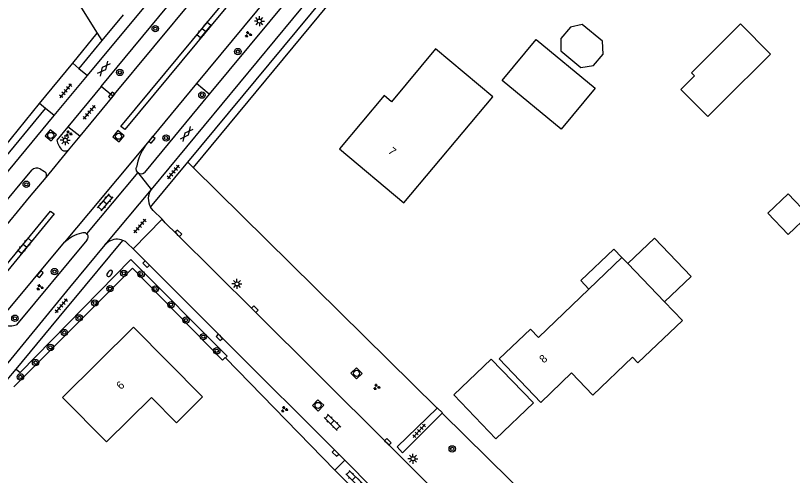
# Model space of a CAD drawing. Extents: x 137999 to 141000, y 397500 to 400501.
# Drawn here: x 138246.7 to 138343.7, y 398870.5 to 398928 of the extents above; entities that cross this region are included whole.
import ezdxf

# ---------------------------------------------------------------- set-up
doc = ezdxf.new("R2010")
doc.units = 0
for name, color, linetype in [('gg-afsc-erfafscheiding', 7, 'Continuous'), ('gg-afsc-hekwerk', 7, 'Continuous'), ('gg-anno-huisnummerreeks BGT', 7, 'Continuous'), ('gg-bbg-gedigitaliseerde bebouwing', 7, 'Continuous'), ('gg-bbg-gedigitaliseerde bijgebouw', 7, 'Continuous'), ('gg-bbg-hoofdgebouw', 7, 'Continuous'), ('gg-bbg-luifel en loopbrug', 7, 'Continuous'), ('gg-knt-verharding', 7, 'Continuous'), ('gg-knt-verharding nz', 7, 'Continuous'), ('gt-grn-groengrens', 7, 'Continuous'), ('gt-grn-vlakafsluiter', 7, 'Continuous'), ('gt-grn-weggrens', 7, 'Continuous'), ('gt-symb-boom', 7, 'Continuous'), ('gt-symb-brandkraan', 7, 'Continuous'), ('gt-symb-gesloten verharding', 7, 'Continuous'), ('gt-symb-groenvak', 7, 'Continuous'), ('gt-symb-klinker verharding', 7, 'Continuous'), ('gt-symb-kolk', 7, 'Continuous'), ('gt-symb-lichtmast', 7, 'Continuous'), ('gt-symb-rioolschacht', 7, 'Continuous'), ('gt-symb-tegel verharding', 7, 'Continuous')]:
    doc.layers.add(name, color=color, linetype=linetype)

# ---------------------------------------------------------------- blocks, each defined once
blk = doc.blocks.new('gt0-BOOM')
at = {"layer": 'gt-symb-boom'}
for radius in [0.4, 0.2]:
    blk.add_circle((0, 0), radius, dxfattribs=at)
blk = doc.blocks.new('gt0-LMAST')
at = {"layer": 'gt-symb-lichtmast'}
for p, q in [((-0.182, 0.173), (-0.447, 0.438)), ((-0.005, 0.246), (-0.005, 0.621)), ((0.172, 0.173), (0.437, 0.438)), ((-0.255, -0.004), (-0.63, -0.004)), ((-0.182, -0.181), (-0.447, -0.446)), ((-0.005, -0.254), (-0.005, -0.629)), ((0.437, -0.446), (0.172, -0.181)), ((0.245, -0.004), (0.62, -0.004))]:
    blk.add_line(p, q, dxfattribs=at)
blk.add_circle((-0.005, -0.004), 0.25, dxfattribs=at)
blk = doc.blocks.new('gt0-TEG1')
at = {"layer": 'gt-symb-tegel verharding'}
for p, q in [((-1.125, 0), (1.125, 0)), ((-0.9, -0.25), (-0.9, 0.25)), ((-0.45, -0.25), (-0.45, 0.25)), ((0, -0.25), (0, 0.25)), ((0.45, -0.25), (0.45, 0.25)), ((0.9, -0.25), (0.9, 0.25))]:
    blk.add_line(p, q, dxfattribs=at)
blk = doc.blocks.new('gt0-KOLK')
at = {"layer": 'gt-symb-kolk'}
blk.add_lwpolyline([(0, 0), (0.375, 0), (0.375, 0.4), (-0.375, 0.4), (-0.375, 0), (0, 0)], dxfattribs=at)
blk = doc.blocks.new('gt0-GESVH1')
at = {"layer": 'gt-symb-gesloten verharding'}
for p, q in [((-0.992, -0.261), (0.008, 0.239)), ((0.008, -0.261), (-0.992, 0.239)), ((0.008, 0.239), (1.008, -0.261)), ((1.008, 0.239), (0.008, -0.261))]:
    blk.add_line(p, q, dxfattribs=at)
blk = doc.blocks.new('gt0-KL1')
at = {"layer": 'gt-symb-klinker verharding'}
for p, q in [((-1.15, 0.3), (1.15, 0.3)), ((-1, -0.3), (-1, 0.3)), ((-0.5, 0.3), (-0.5, 0.45)), ((0, -0.3), (0, 0.3)), ((0.5, 0.3), (0.5, 0.45)), ((1, -0.3), (1, 0.3)), ((-1.15, -0.3), (1.15, -0.3)), ((-0.5, -0.45), (-0.5, -0.3)), ((0.5, -0.45), (0.5, -0.3))]:
    blk.add_line(p, q, dxfattribs=at)
blk = doc.blocks.new('gt0-GRVAK')
at = {"layer": 'gt-symb-groenvak'}
for p, q in [((-0.11, 0.189), (-0.228, 0.24)), ((-0.182, 0.153), (0.088, 0.153)), ((-0.091, 0.211), (-0.156, 0.322)), ((-0.047, 0.214), (-0.047, 0.393)), ((-0.004, 0.211), (0.061, 0.322)), ((0.015, 0.189), (0.133, 0.24)), ((0.262, -0.052), (0.197, 0.059)), ((0.305, -0.049), (0.305, 0.13)), ((0.349, -0.052), (0.414, 0.059)), ((-0.245, -0.228), (-0.363, -0.177)), ((-0.318, -0.264), (-0.047, -0.264)), ((-0.226, -0.206), (-0.291, -0.095)), ((-0.183, -0.203), (-0.183, -0.024)), ((-0.139, -0.206), (-0.074, -0.095)), ((-0.12, -0.228), (-0.002, -0.177)), ((0.243, -0.074), (0.125, -0.023)), ((0.17, -0.11), (0.441, -0.11)), ((0.368, -0.074), (0.486, -0.023))]:
    blk.add_line(p, q, dxfattribs=at)
blk = doc.blocks.new('gt0-RS')
at = {"layer": 'gt-symb-rioolschacht'}
blk.add_lwpolyline([(-0.5, -0.5), (0.5, -0.5), (0.5, 0.5), (-0.5, 0.5)], close=True, dxfattribs=at)
blk.add_circle((0, 0), 0.375, dxfattribs=at)
blk = doc.blocks.new('gt0-BR')
at = {"layer": 'gt-symb-brandkraan'}
for centre, radius, start, end in [((-0.244, 0), 0.206, 107.56694, 252.43307), ((0.599, -2.664), 3, 106.89205, 107.56694), ((0, -0.691), 0.938, 73.10799, 106.89205), ((-0.599, -2.664), 3, 72.43309, 73.10799), ((0.244, 0), 0.206, 287.56695, 72.43309), ((0.599, 2.664), 3, 252.43307, 253.10797), ((0, 0.691), 0.938, 253.10797, 286.89206), ((-0.599, 2.664), 3, 286.89206, 287.56695)]:
    blk.add_arc(centre, radius, start, end, dxfattribs=at)

msp = doc.modelspace()

# ---------------------------------------------------------------- linework, layer by layer
at = {"layer": 'gg-afsc-erfafscheiding'}
for p, q in [((138253.828, 398922.033), (138256.888, 398925.79)), ((138235.482, 398899.418), (138249.659, 398916.995)), ((138268.859, 398908.968), (138299.341, 398878.916))]:
    msp.add_line(p, q, dxfattribs=at)
for points in [[(138290.683, 398936.767), (138291.382, 398936.191), (138268.859, 398908.968)], [(138299.994, 398878.272), (138311.321, 398867.105), (138311.26, 398867.042)]]:
    msp.add_lwpolyline(points, dxfattribs=at)
at = {"layer": 'gg-afsc-hekwerk'}
msp.add_line((138272.532, 398884.92), (138272.858, 398885.244), dxfattribs=at)
at = {"layer": 'gg-bbg-gedigitaliseerde bebouwing'}
for p, q in [((138318.317, 398893.804), (138322.442, 398897.755)), ((138322.442, 398897.755), (138323.188, 398896.976)), ((138323.188, 398896.976), (138327.753, 398892.21)), ((138327.753, 398892.21), (138329.99, 398889.874))]:
    msp.add_line(p, q, dxfattribs=at)
msp.add_lwpolyline([(138307.111, 398885.07), (138311.002, 398888.796), (138311.999, 398887.754), (138318.317, 398893.804)], dxfattribs=at)
at = {"layer": 'gg-bbg-gedigitaliseerde bijgebouw'}
for points in [[(138319.998, 398924.763), (138317.485, 398926.843), (138315.997, 398926.54), (138314.806, 398925.101), (138314.789, 398923.585), (138317.303, 398921.505), (138318.889, 398921.722), (138320.081, 398923.162), (138319.998, 398924.763)], [(138334.866, 398917.072), (138341.003, 398923.172), (138337.263, 398926.935), (138331.126, 398920.836), (138331.521, 398920.439)], [(138319.104, 398918.884), (138314.866, 398913.762), (138307.497, 398919.86), (138311.735, 398924.981), (138319.104, 398918.884)], [(138331.521, 398920.439), (138329.814, 398918.742), (138333.159, 398915.376), (138334.866, 398917.072)]]:
    msp.add_lwpolyline(points, dxfattribs=at)
at = {"layer": 'gg-bbg-hoofdgebouw'}
for points in [[(138299.151, 398923.81), (138293.651, 398917.21), (138292.741, 398917.97), (138287.161, 398911.34), (138295.2, 398904.57), (138306.331, 398917.82), (138299.151, 398923.81)], [(138307.111, 398885.07), (138312.321, 398879.63), (138316.131, 398883.31), (138318.791, 398880.54), (138323.751, 398885.27), (138324.44, 398884.56), (138329.99, 398889.874)], [(138270.061, 398880.32), (138266.801, 398877.08), (138263.661, 398880.26), (138258.041, 398874.7), (138252.551, 398880.25), (138261.421, 398889.05), (138270.061, 398880.32)]]:
    msp.add_lwpolyline(points, dxfattribs=at)
at = {"layer": 'gg-bbg-luifel en loopbrug'}
for points in [[(138340.667, 398903.277), (138343.194, 398905.698), (138345.754, 398903.026), (138343.226, 398900.605), (138340.667, 398903.277)], [(138323.188, 398896.976), (138326.505, 398900.153), (138331.07, 398895.387), (138327.753, 398892.21)], [(138322.442, 398897.755), (138321.444, 398898.797), (138317.319, 398894.846), (138318.317, 398893.804)], [(138306.124, 398885.055), (138311.38, 398879.567), (138306.686, 398875.071), (138301.429, 398880.56), (138306.124, 398885.055)]]:
    msp.add_lwpolyline(points, dxfattribs=at)
at = {"layer": 'gg-knt-verharding'}
for p, q in [((138258.852, 398917.891), (138343.527, 399020.092)), ((138255.656, 398920.487), (138336.194, 399017.659)), ((138257.374, 398919.091), (138337.793, 399016.334)), ((138286.643, 398940.436), (138269.292, 398919.467)), ((138288.242, 398939.118), (138270.884, 398918.149)), ((138289.962, 398938.071), (138263.635, 398906.259)), ((138268.211, 398909.637), (138290.683, 398936.767)), ((138260.144, 398928.055), (138257.481, 398924.842)), ((138257.481, 398924.842), (138254.59, 398921.353)), ((138249.659, 398916.995), (138253.828, 398922.033)), ((138254.59, 398921.353), (138253.828, 398922.033)), ((138251.513, 398915.489), (138255.656, 398920.487)), ((138257.374, 398919.091), (138253.237, 398914.088)), ((138258.852, 398917.891), (138257.374, 398919.091)), ((138269.292, 398919.467), (138262.949, 398911.801)), ((138270.884, 398918.149), (138262.78, 398908.36)), ((138258.852, 398917.891), (138254.71, 398912.891)), ((138235.461, 398898.27), (138250.448, 398916.354)), ((138250.448, 398916.354), (138249.659, 398916.995)), ((138237.3, 398898.34), (138251.513, 398915.489)), ((138253.237, 398914.088), (138251.858, 398912.42)), ((138254.71, 398912.891), (138253.237, 398914.088)), ((138254.71, 398912.891), (138253.279, 398911.164)), ((138262.949, 398911.801), (138255.82, 398903.239)), ((138263.56, 398904.022), (138268.211, 398909.637)), ((138239.639, 398897.755), (138248.725, 398908.642)), ((138249.759, 398908.808), (138250.309, 398908.488)), ((138261.977, 398908.343), (138255.561, 398900.699)), ((138250.466, 398907.725), (138248.389, 398905.276)), ((138263.635, 398906.259), (138257.861, 398899.32)), ((138248.389, 398905.276), (138242.746, 398898.444)), ((138263.879, 398903.61), (138263.56, 398904.022)), ((138264.985, 398902.534), (138263.879, 398903.61)), ((138255.82, 398903.239), (138252.822, 398899.639)), ((138264.985, 398902.534), (138261.363, 398898.836)), ((138255.561, 398900.699), (138255.672, 398900.62)), ((138244.974, 398890.233), (138252.822, 398899.639)), ((138255.607, 398899.917), (138246.796, 398889.331)), ((138253.812, 398892.282), (138260.11, 398899.879)), ((138258.328, 398899.728), (138257.861, 398899.32)), ((138257.861, 398899.32), (138253.445, 398893.991)), ((138261.363, 398898.836), (138260.69, 398899.51)), ((138253.445, 398893.991), (138244.539, 398883.206)), ((138252.946, 398891.237), (138253.812, 398892.282)), ((138246.77, 398883.788), (138252.946, 398891.237)), ((138245.653, 398882.441), (138246.77, 398883.788)), ((138287.838, 398872.401), (138286.563, 398871.164))]:
    msp.add_line(p, q, dxfattribs=at)
for points in [[(138260.338, 398913.729), (138259.845, 398914.129), (138297.703, 398959.781), (138298.194, 398959.397), (138260.338, 398913.729)], [(138261.977, 398908.343), (138261.807, 398908.574), (138261.761, 398908.86), (138261.79, 398909.041)], [(138244.537, 398894.732), (138244.099, 398895.137), (138251.053, 398903.544), (138251.504, 398903.191), (138244.537, 398894.732)], [(138305.985, 398861.617), (138293.05, 398874.562), (138276.436, 398891.132), (138266.896, 398900.624), (138265.399, 398902.083), (138264.985, 398902.534)], [(138255.561, 398900.699), (138255.411, 398900.805), (138255.091, 398900.829), (138254.911, 398900.78)], [(138260.69, 398899.51), (138260.416, 398899.72), (138260.11, 398899.879)], [(138262.511, 398897.695), (138261.794, 398898.428), (138261.363, 398898.836)], [(138287.838, 398872.401), (138272.28, 398887.899), (138262.511, 398897.695)], [(138246.478, 398881.588), (138261.317, 398896.389), (138272.532, 398884.92)], [(138299.994, 398878.272), (138295.028, 398873.342), (138294.346, 398874.065), (138299.341, 398878.916)], [(138299.341, 398878.916), (138299.372, 398878.947), (138300.03, 398878.308), (138299.994, 398878.272)], [(138286.563, 398871.164), (138290.06, 398867.649), (138290.218, 398867.8)]]:
    msp.add_lwpolyline(points, dxfattribs=at)
for centre, radius, start, end in [((138254.007, 398912.723), 2.171, 188.0118, 226.27103), ((138268.077, 398908.024), 6.368, 143.62791, 170.81434), ((138252.884, 398911.854), 0.795, 241.69488, 299.78939), ((138249.347, 398908.073), 0.843, 60.72496, 137.5161), ((138250.057, 398908.039), 0.515, 322.48798, 60.76658), ((138262.369, 398908.808), 0.608, 229.86475, 312.56086), ((138265.35, 398905.082), 2.08, 145.53519, 210.62433), ((138255.993, 398896.316), 4.593, 103.62624, 133.66), ((138255.244, 398900.305), 0.532, 313.11967, 36.31513), ((138259.366, 398898.069), 1.957, 67.65288, 122.03404), ((138246.062, 398891.332), 2.132, 247.55957, 290.14594)]:
    msp.add_arc(centre, radius, start, end, dxfattribs=at)
at = {"layer": 'gg-knt-verharding nz'}
for p, q in [((138253.279, 398911.164), (138250.466, 398907.725)), ((138287.838, 398872.401), (138291.341, 398868.874))]:
    msp.add_line(p, q, dxfattribs=at)
at = {"layer": 'gt-grn-groengrens'}
for p, q in [((138253.232, 398931.629), (138256.888, 398925.79)), ((138256.888, 398925.79), (138257.481, 398924.842)), ((138270.884, 398918.149), (138269.292, 398919.467)), ((138268.859, 398908.968), (138268.211, 398909.637))]:
    msp.add_line(p, q, dxfattribs=at)
msp.add_lwpolyline([(138246.77, 398883.788), (138247.27, 398883.373), (138261.089, 398897.471), (138273.129, 398885.41), (138272.91, 398885.192)], dxfattribs=at)
at = {"layer": 'gt-grn-vlakafsluiter'}
for p, q in [((138272.858, 398885.244), (138272.91, 398885.192)), ((138272.91, 398885.192), (138286.563, 398871.164))]:
    msp.add_line(p, q, dxfattribs=at)
at = {"layer": 'gt-grn-weggrens'}
for p, q in [((138254.59, 398921.353), (138255.656, 398920.487)), ((138251.513, 398915.489), (138250.448, 398916.354)), ((138261.977, 398908.343), (138263.635, 398906.259))]:
    msp.add_line(p, q, dxfattribs=at)

# ---------------------------------------------------------------- block references
at = {"layer": 'gt-symb-boom'}
for p in [(138264.142, 398926.339), (138274.457, 398923.473), (138259.719, 398920.871), (138269.972, 398918.039), (138265.493, 398912.669), (138248.028, 398906.892), (138251.555, 398895.977), (138260.214, 398895.764), (138262.379, 398895.664), (138258.485, 398893.852), (138264.145, 398893.802), (138256.594, 398892.057), (138266.107, 398891.833), (138246.61, 398890.146), (138254.645, 398890.192), (138267.986, 398889.909), (138252.785, 398888.357), (138270.147, 398887.844), (138251.048, 398886.506), (138271.827, 398886.086), (138249.19, 398884.607), (138247.299, 398882.816), (138301.236, 398873.823)]:
    msp.add_blockref('gt0-BOOM', p, dxfattribs=at)
at = {"layer": 'gt-symb-brandkraan', "rotation": -128.62452062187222}
msp.add_blockref('gt0-BR', (138258.437, 398895.746), dxfattribs=at)
at = {"layer": 'gt-symb-gesloten verharding'}
for p, rotation in [((138257.711, 398921.351), 51.00900595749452), ((138268.057, 398913.169), 51.009005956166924)]:
    msp.add_blockref('gt0-GESVH1', p, dxfattribs=dict(at, rotation=rotation))
at = {"layer": 'gt-symb-groenvak'}
for p in [(138275.747, 398925.623), (138253.314, 398913.219), (138249.712, 398894.004), (138291.791, 398881.55), (138280.255, 398878.767)]:
    msp.add_blockref('gt0-GRVAK', p, dxfattribs=at)
at = {"layer": 'gt-symb-klinker verharding'}
for p, rotation in [((138270.216, 398926.141), 50.11369967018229), ((138257.877, 398904.63), -130.53915174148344), ((138247.854, 398899.185), 50.11369967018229), ((138286.276, 398877.147), -44.675840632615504), ((138288.958, 398870.114), -44.675840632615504)]:
    msp.add_blockref('gt0-KL1', p, dxfattribs=dict(at, rotation=rotation))
at = {"layer": 'gt-symb-kolk'}
for p, rotation in [((138258.833, 398917.875), 50.355825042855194), ((138263.883, 398912.306), 50.355825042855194), ((138266.896, 398900.624), -44.85734572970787), ((138263.145, 398897.057), 134.5606325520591), ((138249.909, 398895.54), 50.35582504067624), ((138276.436, 398891.132), -44.92581966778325), ((138272.28, 398887.899), 134.92581966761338), ((138293.05, 398874.562), -45.02853091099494), ((138286.791, 398873.444), 135.1084173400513)]:
    msp.add_blockref('gt0-KOLK', p, dxfattribs=dict(at, rotation=rotation))
at = {"layer": 'gt-symb-lichtmast'}
for p in [(138277.153, 398927.284), (138252.906, 398912.388), (138274.35, 398894.445), (138296.339, 398872.598)]:
    msp.add_blockref('gt0-LMAST', p, dxfattribs=at)
at = {"layer": 'gt-symb-rioolschacht'}
for p, rotation in [((138251.085, 398913.007), 50.355825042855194), ((138259.549, 398912.89), -129.27731149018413), ((138289.282, 398883.265), 44.121229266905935), ((138284.475, 398879.263), 137.06027511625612)]:
    msp.add_blockref('gt0-RS', p, dxfattribs=dict(at, rotation=rotation))
at = {"layer": 'gt-symb-tegel verharding'}
for p, rotation in [((138252.964, 398918.577), 49.98904227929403), ((138255.912, 398915.89), 49.98904227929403), ((138266.418, 398908.427), 49.98904227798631), ((138262.239, 398901.671), 49.98904227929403), ((138252.411, 398891.7), 49.98904227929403), ((138297.104, 398876.085), 48.48538075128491)]:
    msp.add_blockref('gt0-TEG1', p, dxfattribs=dict(at, rotation=rotation))

# ---------------------------------------------------------------- texts
at = {"layer": 'gg-anno-huisnummerreeks BGT'}
for s, rotation, p in [('7', 319.9, (138293.152, 398910.87)), ('8', 43.8, (138312.687, 398884.47)), ('6', 44.8, (138259.863, 398881.165))]:
    msp.add_text(s, height=1, rotation=rotation, dxfattribs=at).set_placement(p)

doc.saveas('drawing.dxf')
